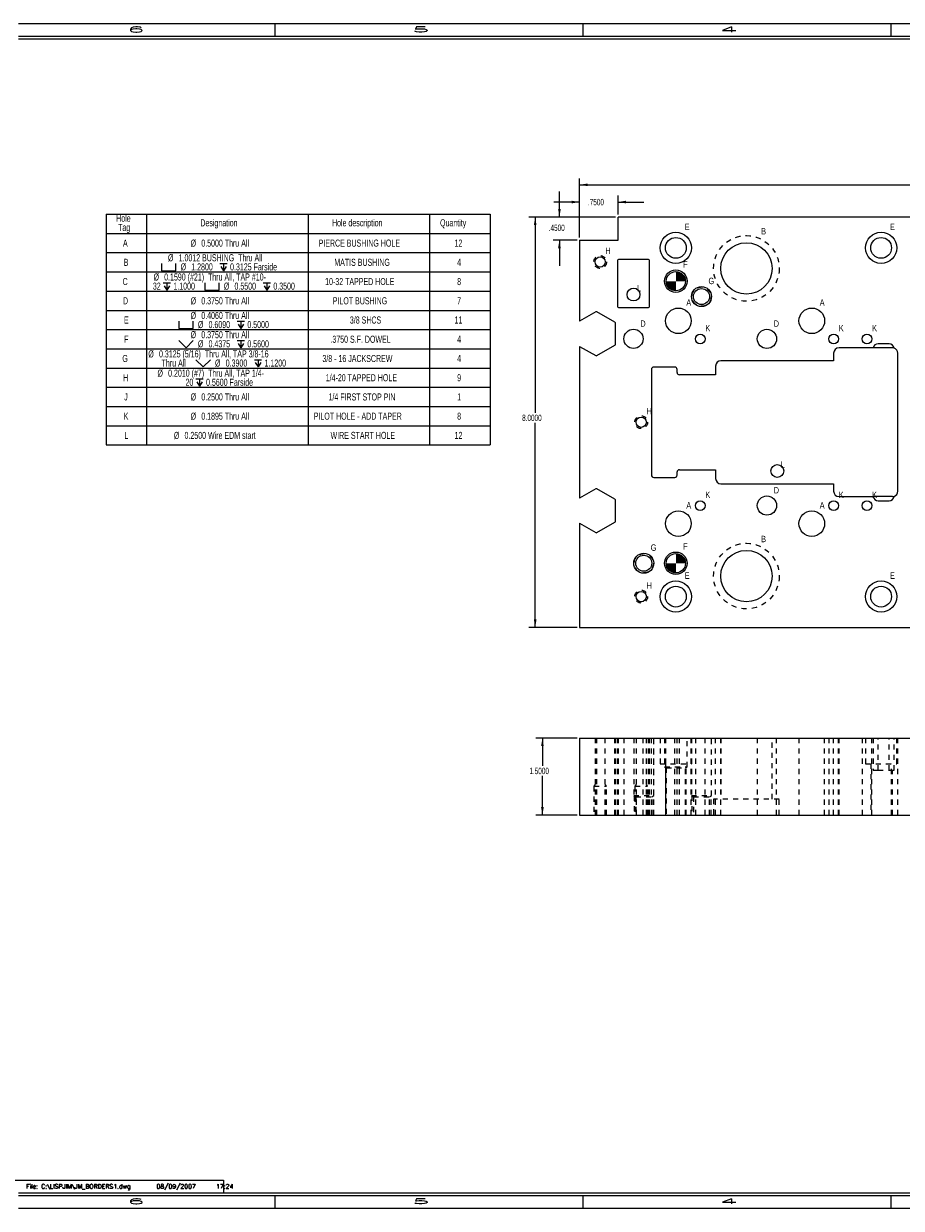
# Model space of a CAD drawing. Header units: inches. Extents: x 1802 to 2468, y -208 to -72.
# Tile 270 of 595: x 2032 to 2049, y -158 to -135. Entities that reach past the tile are written whole.
import ezdxf

# ---------------------------------------------------------------- set-up
doc = ezdxf.new("R2010")
doc.units = ezdxf.units.IN
doc.header["$LTSCALE"] = 0.5
doc.header["$MEASUREMENT"] = 0
doc.linetypes.add('HIDDEN', pattern=[0.225, 0.15, -0.075])
for name, color, linetype in [('SID-M-D', 42, 'Continuous'), ('SID-M-F', 202, 'Continuous'), ('SID-M-H', 4, 'HIDDEN'), ('SID-M-M', 233, 'Continuous'), ('SID-M-S', 105, 'Continuous')]:
    doc.layers.add(name, color=color, linetype=linetype)
doc.styles.add('DM_AUTO_PLOT_UPDATE', font='ROMANS.SHX')
doc.styles.add('R', font='ROMAND.SHX')
doc.styles.add('SLDTEXTSTYLE0', font='TXT', dxfattribs={"width": 0.595745})

# ---------------------------------------------------------------- blocks, each defined once
blk = doc.blocks.new('*U9')
at = {"layer": 'SID-M-S'}
for p, q in [((0, 22.55), (-34, 22.55)), ((-29, 22.55), (-29, 22.3)), ((-23, 22.55), (-23, 22.3)), ((-17, 22.55), (-17, 22.3)), ((0, 22.3), (-34, 22.3)), ((0, 22.25), (-34, 22.25)), ((-34.25, 0), (-30, 0)), ((-30, 0), (-30, -0.25)), ((-34, -0.25), (0, -0.25)), ((-34, -0.3), (0, -0.3)), ((-29, -0.3), (-29, -0.55)), ((-23, -0.3), (-23, -0.55)), ((-17, -0.3), (-17, -0.55)), ((-34, -0.55), (0, -0.55))]:
    blk.add_line(p, q, dxfattribs=at)
at = {"layer": 'SID-M-D', "style": 'R', "width": 4}
for s, p in [('6', (-31.882, 22.386)), ('5', (-26.327, 22.386)), ('4', (-20.327, 22.386)), ('6', (-31.882, -0.464)), ('5', (-26.327, -0.464)), ('4', (-20.327, -0.464))]:
    blk.add_text(s, height=0.1, dxfattribs=at).set_placement(p)
blk = doc.blocks.new('SW_SYMBOL_HOLE_SPOT')
at = {"layer": 'SID-M-D', "color": 0}
for p, q in [((0, 34.4), (0, 3)), ((0, 3), (63, 3)), ((63, 3), (63, 34.4))]:
    blk.add_line(p, q, dxfattribs=at)
blk = doc.blocks.new('SW_SYMBOL_HOLE_DEPTH')
at = {"layer": 'SID-M-D', "color": 0}
for p, q in [((0, 34.4), (31.5, 34.4)), ((3.9, 21.9), (15.7, 3)), ((15.7, 34.4), (15.7, 3)), ((27.6, 21.9), (15.7, 3))]:
    blk.add_line(p, q, dxfattribs=at)
blk = doc.blocks.new('SW_SYMBOL_HOLE_SINK')
at = {"layer": 'SID-M-D', "color": 0}
for p, q in [((0, 34.4), (31.5, 3)), ((31.5, 3), (63, 34.4))]:
    blk.add_line(p, q, dxfattribs=at)

msp = doc.modelspace()

# ---------------------------------------------------------------- hatches: boundary and pattern name
at = {"layer": 'SID-M-F'}
h = msp.add_hatch(color=256, dxfattribs=at)
edge = h.paths.add_edge_path(flags=0)
edge.add_arc((2044.76014, -139.56856), 0.1875, 0, 90)
edge.add_line((2044.76014, -139.38106), (2044.76014, -139.56856))
edge.add_line((2044.76014, -139.56856), (2044.94764, -139.56856))
h = msp.add_hatch(color=256, dxfattribs=at)
edge = h.paths.add_edge_path(flags=0)
edge.add_arc((2044.76014, -139.56856), 0.1875, 180, 270)
edge.add_line((2044.76014, -139.75606), (2044.76014, -139.56856))
edge.add_line((2044.76014, -139.56856), (2044.57264, -139.56856))
h = msp.add_hatch(color=256, dxfattribs=at)
edge = h.paths.add_edge_path(flags=0)
edge.add_arc((2044.76014, -145.06856), 0.1875, 0, 90)
edge.add_line((2044.76014, -144.88106), (2044.76014, -145.06856))
edge.add_line((2044.76014, -145.06856), (2044.94764, -145.06856))
h = msp.add_hatch(color=256, dxfattribs=at)
edge = h.paths.add_edge_path(flags=0)
edge.add_arc((2044.76014, -145.06856), 0.1875, 180, 270)
edge.add_line((2044.76014, -145.25606), (2044.76014, -145.06856))
edge.add_line((2044.76014, -145.06856), (2044.57264, -145.06856))

# ---------------------------------------------------------------- linework, layer by layer
at = {"layer": 'SID-M-D'}
for p, q in [((2042.88514, -138.71856), (2042.88514, -137.56364)), ((2042.49144, -138.31856), (2042.49144, -137.81856)), ((2042.88514, -137.68864), (2050.40375, -137.68864)), ((2042.88514, -138.71856), (2042.88514, -137.89999)), ((2043.63514, -138.26856), (2043.63514, -137.89999)), ((2042.88514, -138.02499), (2042.38514, -138.02499)), ((2043.63514, -138.02499), (2044.13514, -138.02499)), ((2043.58514, -138.31856), (2041.894, -138.31856)), ((2042.019, -138.31856), (2042.019, -142.1331)), ((2043.58514, -138.31856), (2042.36644, -138.31856)), ((2042.83514, -138.76856), (2042.36644, -138.76856)), ((2042.49144, -138.76856), (2042.49144, -139.26856)), ((2042.019, -146.31856), (2042.019, -142.33154)), ((2042.83514, -146.31856), (2041.894, -146.31856)), ((2042.83514, -148.47817), (2042.03462, -148.47817)), ((2042.15962, -148.47817), (2042.15962, -149.01828)), ((2042.15962, -149.97817), (2042.15962, -149.21671)), ((2042.83514, -149.97817), (2042.03462, -149.97817))]:
    msp.add_line(p, q, dxfattribs=at)
at = {"layer": 'SID-M-D', "color": 0}
for p, q in [((2033.65936, -138.26181), (2033.65936, -138.63681)), ((2033.65936, -138.26181), (2034.44677, -138.26181)), ((2034.44677, -138.26181), (2034.44677, -138.63681)), ((2034.44677, -138.26181), (2037.59637, -138.26181)), ((2037.59637, -138.26181), (2037.59637, -138.63681)), ((2037.59637, -138.26181), (2039.95858, -138.26181)), ((2039.95858, -138.26181), (2039.95858, -138.63681)), ((2039.95858, -138.26181), (2041.13968, -138.26181)), ((2041.13968, -138.26181), (2041.13968, -138.63681)), ((2033.65936, -138.63681), (2034.44677, -138.63681)), ((2033.65936, -138.63681), (2033.65936, -139.01181)), ((2034.44677, -138.63681), (2037.59637, -138.63681)), ((2034.44677, -138.63681), (2034.44677, -139.01181)), ((2037.59637, -138.63681), (2039.95858, -138.63681)), ((2037.59637, -138.63681), (2037.59637, -139.01181)), ((2039.95858, -138.63681), (2041.13968, -138.63681)), ((2039.95858, -138.63681), (2039.95858, -139.01181)), ((2041.13968, -138.63681), (2041.13968, -139.01181)), ((2033.65936, -139.01181), (2033.65936, -139.38681)), ((2033.65936, -139.01181), (2034.44677, -139.01181)), ((2034.44677, -139.01181), (2034.44677, -139.38681)), ((2034.44677, -139.01181), (2037.59637, -139.01181)), ((2037.59637, -139.01181), (2037.59637, -139.38681)), ((2037.59637, -139.01181), (2039.95858, -139.01181)), ((2039.95858, -139.01181), (2039.95858, -139.38681)), ((2039.95858, -139.01181), (2041.13968, -139.01181)), ((2041.13968, -139.01181), (2041.13968, -139.38681)), ((2033.65936, -139.38681), (2033.65936, -139.76181)), ((2033.65936, -139.38681), (2034.44677, -139.38681)), ((2034.44677, -139.38681), (2034.44677, -139.76181)), ((2034.44677, -139.38681), (2037.59637, -139.38681)), ((2037.59637, -139.38681), (2037.59637, -139.76181)), ((2037.59637, -139.38681), (2039.95858, -139.38681)), ((2039.95858, -139.38681), (2039.95858, -139.76181)), ((2039.95858, -139.38681), (2041.13968, -139.38681)), ((2041.13968, -139.38681), (2041.13968, -139.76181)), ((2033.65936, -139.76181), (2033.65936, -140.13681)), ((2033.65936, -139.76181), (2034.44677, -139.76181)), ((2034.44677, -139.76181), (2034.44677, -140.13681)), ((2034.44677, -139.76181), (2037.59637, -139.76181)), ((2037.59637, -139.76181), (2037.59637, -140.13681)), ((2037.59637, -139.76181), (2039.95858, -139.76181)), ((2039.95858, -139.76181), (2039.95858, -140.13681)), ((2039.95858, -139.76181), (2041.13968, -139.76181)), ((2041.13968, -139.76181), (2041.13968, -140.13681)), ((2033.65936, -140.13681), (2033.65936, -140.51181)), ((2033.65936, -140.13681), (2034.44677, -140.13681)), ((2034.44677, -140.13681), (2034.44677, -140.51181)), ((2034.44677, -140.13681), (2037.59637, -140.13681)), ((2037.59637, -140.13681), (2037.59637, -140.51181)), ((2037.59637, -140.13681), (2039.95858, -140.13681)), ((2039.95858, -140.13681), (2039.95858, -140.51181)), ((2039.95858, -140.13681), (2041.13968, -140.13681)), ((2041.13968, -140.13681), (2041.13968, -140.51181)), ((2033.65936, -140.51181), (2033.65936, -140.88681)), ((2033.65936, -140.51181), (2034.44677, -140.51181)), ((2034.44677, -140.51181), (2034.44677, -140.88681)), ((2034.44677, -140.51181), (2037.59637, -140.51181)), ((2037.59637, -140.51181), (2037.59637, -140.88681)), ((2037.59637, -140.51181), (2039.95858, -140.51181)), ((2039.95858, -140.51181), (2039.95858, -140.88681)), ((2039.95858, -140.51181), (2041.13968, -140.51181)), ((2041.13968, -140.51181), (2041.13968, -140.88681)), ((2033.65936, -140.88681), (2033.65936, -141.26181)), ((2033.65936, -140.88681), (2034.44677, -140.88681)), ((2034.44677, -140.88681), (2034.44677, -141.26181)), ((2034.44677, -140.88681), (2037.59637, -140.88681)), ((2037.59637, -140.88681), (2037.59637, -141.26181)), ((2037.59637, -140.88681), (2039.95858, -140.88681)), ((2039.95858, -140.88681), (2039.95858, -141.26181)), ((2039.95858, -140.88681), (2041.13968, -140.88681)), ((2041.13968, -140.88681), (2041.13968, -141.26181)), ((2033.65936, -141.26181), (2033.65936, -141.63681)), ((2033.65936, -141.26181), (2034.44677, -141.26181)), ((2034.44677, -141.26181), (2034.44677, -141.63681)), ((2034.44677, -141.26181), (2037.59637, -141.26181)), ((2037.59637, -141.26181), (2037.59637, -141.63681)), ((2037.59637, -141.26181), (2039.95858, -141.26181)), ((2039.95858, -141.26181), (2039.95858, -141.63681)), ((2039.95858, -141.26181), (2041.13968, -141.26181)), ((2041.13968, -141.26181), (2041.13968, -141.63681)), ((2033.65936, -141.63681), (2033.65936, -142.01181)), ((2033.65936, -141.63681), (2034.44677, -141.63681)), ((2034.44677, -141.63681), (2034.44677, -142.01181)), ((2034.44677, -141.63681), (2037.59637, -141.63681)), ((2037.59637, -141.63681), (2037.59637, -142.01181)), ((2037.59637, -141.63681), (2039.95858, -141.63681)), ((2039.95858, -141.63681), (2039.95858, -142.01181)), ((2039.95858, -141.63681), (2041.13968, -141.63681)), ((2041.13968, -141.63681), (2041.13968, -142.01181)), ((2033.65936, -142.01181), (2033.65936, -142.38681)), ((2033.65936, -142.01181), (2034.44677, -142.01181)), ((2034.44677, -142.01181), (2034.44677, -142.38681)), ((2034.44677, -142.01181), (2037.59637, -142.01181)), ((2037.59637, -142.01181), (2037.59637, -142.38681)), ((2037.59637, -142.01181), (2039.95858, -142.01181)), ((2039.95858, -142.01181), (2039.95858, -142.38681)), ((2039.95858, -142.01181), (2041.13968, -142.01181)), ((2041.13968, -142.01181), (2041.13968, -142.38681)), ((2033.65936, -142.38681), (2033.65936, -142.76181)), ((2033.65936, -142.38681), (2034.44677, -142.38681)), ((2034.44677, -142.38681), (2034.44677, -142.76181)), ((2034.44677, -142.38681), (2037.59637, -142.38681)), ((2037.59637, -142.38681), (2037.59637, -142.76181)), ((2037.59637, -142.38681), (2039.95858, -142.38681)), ((2039.95858, -142.38681), (2039.95858, -142.76181)), ((2039.95858, -142.38681), (2041.13968, -142.38681)), ((2041.13968, -142.38681), (2041.13968, -142.76181)), ((2033.65936, -142.76181), (2034.44677, -142.76181)), ((2034.44677, -142.76181), (2037.59637, -142.76181)), ((2037.59637, -142.76181), (2039.95858, -142.76181)), ((2039.95858, -142.76181), (2041.13968, -142.76181))]:
    msp.add_line(p, q, dxfattribs=at)
at = {"layer": 'SID-M-D', "color": 0, "linetype": 'Continuous', "lineweight": 18}
for centre in [(2044.76014, -139.56856), (2044.76014, -145.06856)]:
    msp.add_circle(centre, 0.1875, dxfattribs=at)
at = {"layer": 'SID-M-D'}
for points in [[(2042.88514, -137.68864), (2043.04114, -137.71464), (2043.04114, -137.66264)], [(2042.88514, -138.02499), (2042.72914, -137.99899), (2042.72914, -138.05099)], [(2043.63514, -138.02499), (2043.79114, -138.05099), (2043.79114, -137.99899)], [(2042.019, -138.31856), (2041.993, -138.47456), (2042.045, -138.47456)], [(2042.49144, -138.31856), (2042.51744, -138.16256), (2042.46544, -138.16256)], [(2042.49144, -138.76856), (2042.46544, -138.92456), (2042.51744, -138.92456)], [(2042.019, -146.31856), (2042.045, -146.16256), (2041.993, -146.16256)], [(2042.15962, -148.47817), (2042.13362, -148.63417), (2042.18562, -148.63417)], [(2042.15962, -149.97817), (2042.18562, -149.82217), (2042.13362, -149.82217)]]:
    msp.add_solid(points, dxfattribs=at)
at = {"layer": 'SID-M-H'}
for p, q in [((2043.18464, -148.47817), (2043.18464, -149.97817)), ((2043.19764, -149.97817), (2043.19764, -148.47817)), ((2043.19764, -149.97817), (2043.19764, -148.47817)), ((2043.19764, -149.97817), (2043.19764, -148.47817)), ((2043.19764, -149.97817), (2043.19764, -148.47817)), ((2043.22264, -149.97817), (2043.22264, -148.47817)), ((2043.22264, -149.97817), (2043.22264, -148.47817)), ((2043.22264, -149.97817), (2043.22264, -148.47817)), ((2043.22264, -149.97817), (2043.22264, -148.47817)), ((2043.38564, -149.97817), (2043.38564, -148.47817)), ((2043.57264, -149.97817), (2043.57264, -148.47817)), ((2043.57264, -149.97817), (2043.57264, -148.47817)), ((2043.57264, -149.97817), (2043.57264, -148.47817)), ((2043.57264, -149.97817), (2043.57264, -148.47817)), ((2043.58514, -149.97817), (2043.58514, -148.47817)), ((2043.62264, -149.97817), (2043.62264, -148.47817)), ((2043.63514, -149.97817), (2043.63514, -148.47817)), ((2043.64264, -149.97817), (2043.64264, -148.47817)), ((2043.64264, -149.97817), (2043.64264, -148.47817)), ((2043.74764, -148.47817), (2043.74764, -149.97817)), ((2043.94014, -148.47817), (2043.94014, -149.59817)), ((2043.98464, -148.47817), (2043.98464, -149.97817)), ((2044.12264, -149.97817), (2044.12264, -148.47817)), ((2044.18564, -149.97817), (2044.18564, -148.47817)), ((2044.22764, -149.97817), (2044.22764, -148.47817)), ((2044.22764, -149.97817), (2044.22764, -148.47817)), ((2044.24764, -149.97817), (2044.24764, -148.47817)), ((2044.28514, -149.97817), (2044.28514, -148.47817)), ((2044.32962, -149.97817), (2044.32962, -148.47817)), ((2044.32962, -149.97817), (2044.32962, -148.47817)), ((2044.33014, -149.59817), (2044.33014, -148.47817)), ((2044.45564, -148.47817), (2044.45564, -148.97817)), ((2044.54139, -148.47817), (2044.54139, -149.03817)), ((2044.56014, -148.47817), (2044.56014, -149.97817)), ((2044.74067, -149.97817), (2044.74067, -148.47817)), ((2044.74067, -149.97817), (2044.74067, -148.47817)), ((2044.78514, -149.97817), (2044.78514, -148.47817)), ((2044.82962, -149.97817), (2044.82962, -148.47817)), ((2044.82962, -149.97817), (2044.82962, -148.47817)), ((2044.97889, -149.03817), (2044.97889, -148.47817)), ((2045.06014, -149.97817), (2045.06014, -148.47817)), ((2045.06464, -148.97817), (2045.06464, -148.47817)), ((2045.06514, -148.47817), (2045.06514, -149.59817)), ((2045.14039, -148.47817), (2045.14039, -149.97817)), ((2045.32989, -149.97817), (2045.32989, -148.47817)), ((2045.45514, -149.59817), (2045.45514, -148.47817)), ((2045.53514, -149.97817), (2045.53514, -148.47817)), ((2045.63454, -148.47817), (2045.63454, -149.66567)), ((2045.64014, -149.97817), (2045.64014, -148.47817)), ((2045.64014, -149.97817), (2045.64014, -148.47817)), ((2046.34764, -148.47817), (2046.34764, -149.97817)), ((2046.63574, -149.66567), (2046.63574, -148.47817)), ((2046.72264, -149.97817), (2046.72264, -148.47817)), ((2047.16014, -148.47817), (2047.16014, -149.97817)), ((2047.66014, -149.97817), (2047.66014, -148.47817)), ((2047.74039, -148.47817), (2047.74039, -149.97817)), ((2047.83514, -149.97817), (2047.83514, -148.47817)), ((2047.92989, -149.97817), (2047.92989, -148.47817)), ((2047.94014, -149.97817), (2047.94014, -148.47817)), ((2047.94014, -149.97817), (2047.94014, -148.47817)), ((2048.39039, -148.47817), (2048.39039, -149.97817)), ((2048.45564, -148.47817), (2048.45564, -148.97817)), ((2048.57989, -149.97817), (2048.57989, -148.47817)), ((2048.60895, -148.47817), (2048.60895, -149.10317)), ((2048.70198, -149.10317), (2048.70198, -148.47817)), ((2048.70198, -149.10317), (2048.70198, -148.47817)), ((2048.91831, -149.10317), (2048.91831, -148.47817)), ((2048.91831, -149.10317), (2048.91831, -148.47817)), ((2049.01192, -149.10317), (2049.01192, -148.47817)), ((2049.06464, -148.97817), (2049.06464, -148.47817)), ((2049.08514, -149.97817), (2049.08514, -148.47817)), ((2044.45564, -148.97817), (2045.06464, -148.97817)), ((2044.55714, -148.97817), (2044.55714, -149.97817)), ((2044.96314, -149.97817), (2044.96314, -148.97817)), ((2048.45564, -148.97817), (2049.06464, -148.97817)), ((2048.55714, -148.97817), (2048.55714, -149.97817)), ((2048.96314, -149.97817), (2048.96314, -148.97817)), ((2044.54139, -149.03817), (2044.97889, -149.03817)), ((2044.54139, -149.03817), (2044.57264, -149.05622)), ((2044.57264, -149.05622), (2044.94764, -149.05622)), ((2044.57264, -149.05622), (2044.57264, -149.97817)), ((2044.94764, -149.05622), (2044.97889, -149.03817)), ((2044.94764, -149.97817), (2044.94764, -149.05622)), ((2048.60895, -149.10317), (2048.70198, -149.10317)), ((2048.70198, -149.10317), (2048.91831, -149.10317)), ((2048.91831, -149.10317), (2049.01192, -149.10317)), ((2048.98014, -149.97817), (2048.98014, -149.10317)), ((2048.98014, -149.97817), (2048.98014, -149.10317)), ((2043.18464, -149.38142), (2043.16014, -149.41817)), ((2043.16014, -149.41817), (2043.16014, -149.97817)), ((2043.16014, -149.41817), (2043.16768, -149.41817)), ((2043.41014, -149.41817), (2043.38564, -149.38142)), ((2043.41014, -149.97817), (2043.41014, -149.41817)), ((2043.98464, -149.38142), (2043.96014, -149.41817)), ((2043.96014, -149.41817), (2043.96014, -149.97817)), ((2043.96014, -149.41817), (2043.96768, -149.41817)), ((2044.21014, -149.41817), (2044.18564, -149.38142)), ((2044.21014, -149.97817), (2044.21014, -149.41817)), ((2043.94014, -149.59817), (2044.33014, -149.59817)), ((2043.94014, -149.59817), (2043.97889, -149.62055)), ((2043.94764, -149.6025), (2043.94764, -149.97817)), ((2043.97889, -149.62055), (2044.29139, -149.62055)), ((2043.97889, -149.62055), (2043.97889, -149.97817)), ((2044.29139, -149.62055), (2044.33014, -149.59817)), ((2044.29139, -149.97817), (2044.29139, -149.62055)), ((2044.32264, -149.97817), (2044.32264, -149.6025)), ((2045.06514, -149.59817), (2045.45514, -149.59817)), ((2045.06514, -149.59817), (2045.10389, -149.62055)), ((2045.07264, -149.6025), (2045.07264, -149.97817)), ((2045.10389, -149.62055), (2045.41639, -149.62055)), ((2045.10389, -149.62055), (2045.10389, -149.97817)), ((2045.41639, -149.62055), (2045.45514, -149.59817)), ((2045.41639, -149.97817), (2045.41639, -149.62055)), ((2045.44764, -149.97817), (2045.44764, -149.6025)), ((2046.77514, -149.66567), (2045.49514, -149.66567)), ((2045.49514, -149.66567), (2045.49514, -149.97817)), ((2046.77514, -149.97817), (2046.77514, -149.66567))]:
    msp.add_line(p, q, dxfattribs=at)
for centre, radius in [((2046.13514, -139.31856), 0.64), ((2043.28514, -139.19356), 0.125), ((2045.26014, -139.86856), 0.1875), ((2044.08514, -142.31856), 0.125), ((2046.13514, -145.31856), 0.64), ((2044.13514, -145.06856), 0.1875), ((2044.08514, -145.71856), 0.125)]:
    msp.add_circle(centre, radius, dxfattribs=at)
for points, knots in [([(2043.16768, -149.41817), (2043.18939, -149.41817), (2043.22264, -149.41817), (2043.26344, -149.41817), (2043.30685, -149.41817), (2043.34764, -149.41817), (2043.3809, -149.41817), (2043.40261, -149.41817), (2043.41014, -149.41817), (2043.40866, -149.41817), (2043.41014, -149.41817)], [0, 0, 0, 0, 0.1250026, 0.25000223, 0.37500186, 0.50000149, 0.62500112, 0.75000074, 0.87500037, 1, 1, 1, 1]), ([(2043.96768, -149.41817), (2043.98939, -149.41817), (2044.02264, -149.41817), (2044.06344, -149.41817), (2044.10685, -149.41817), (2044.14764, -149.41817), (2044.1809, -149.41817), (2044.20261, -149.41817), (2044.21014, -149.41817), (2044.20866, -149.41817), (2044.21014, -149.41817)], [0, 0, 0, 0, 0.12500565, 0.25000484, 0.37500403, 0.50000323, 0.62500242, 0.75000161, 0.87500081, 1, 1, 1, 1])]:
    msp.add_open_spline(points, degree=3, knots=knots, dxfattribs=at)
at = {"layer": 'SID-M-M'}
for centre in [(2043.93514, -139.82856), (2046.73764, -143.26856)]:
    msp.add_circle(centre, 0.125, dxfattribs=at)
at = {"layer": 'SID-M-S'}
for p, q in [((2043.63514, -138.76856), (2043.63514, -138.31856)), ((2058.13514, -138.31856), (2043.63514, -138.31856)), ((2042.88514, -138.76856), (2042.88514, -140.34819)), ((2042.88514, -138.76856), (2043.63514, -138.76856)), ((2043.62264, -139.16256), (2043.62264, -140.05856)), ((2044.22764, -139.14256), (2043.64264, -139.14256)), ((2044.24764, -140.05856), (2044.24764, -139.16256)), ((2043.19764, -140.16776), (2042.88514, -140.34819)), ((2043.57264, -140.36984), (2043.22264, -140.16776)), ((2043.64264, -140.07856), (2044.22764, -140.07856)), ((2043.58514, -140.79563), (2043.58514, -140.39149)), ((2042.88514, -140.83893), (2042.88514, -143.79819)), ((2042.88514, -140.83893), (2043.19764, -141.01936)), ((2043.22264, -141.01936), (2043.57264, -140.81728)), ((2048.60895, -140.86856), (2047.94014, -140.86856)), ((2048.98014, -140.86856), (2048.60895, -140.86856)), ((2048.91831, -140.78807), (2048.70198, -140.78807)), ((2047.83514, -141.11856), (2045.64014, -141.11856)), ((2047.83514, -140.97356), (2047.83514, -141.11856)), ((2049.08514, -143.66356), (2049.08514, -140.97356)), ((2044.28514, -141.28803), (2044.28514, -143.34909)), ((2044.74067, -141.24356), (2044.32962, -141.24356)), ((2044.78514, -141.34909), (2044.78514, -141.28803)), ((2045.53514, -141.22356), (2045.53514, -141.39356)), ((2045.53514, -141.39356), (2044.82962, -141.39356)), ((2044.32962, -143.39356), (2044.74067, -143.39356)), ((2044.78514, -143.34909), (2044.78514, -143.28803)), ((2044.82962, -143.24356), (2045.53514, -143.24356)), ((2045.53514, -143.24356), (2045.53514, -143.41356)), ((2043.19764, -143.61776), (2042.88514, -143.79819)), ((2043.57264, -143.81984), (2043.22264, -143.61776)), ((2045.64014, -143.51856), (2047.83514, -143.51856)), ((2047.83514, -143.51856), (2047.83514, -143.66356)), ((2043.58514, -144.24563), (2043.58514, -143.84149)), ((2047.94014, -143.76856), (2048.60895, -143.76856)), ((2048.98014, -143.76856), (2048.60895, -143.76856)), ((2048.70198, -143.84905), (2048.91831, -143.84905)), ((2042.88514, -144.28893), (2042.88514, -146.31856)), ((2042.88514, -144.28893), (2043.19764, -144.46936)), ((2043.22264, -144.46936), (2043.57264, -144.26728)), ((2042.88514, -146.31856), (2057.38514, -146.31856)), ((2042.88514, -148.47817), (2057.38514, -148.47817)), ((2042.88514, -148.47817), (2042.88514, -149.97817)), ((2042.88514, -149.97817), (2057.38514, -149.97817))]:
    msp.add_line(p, q, dxfattribs=at)
for centre, radius in [((2044.76014, -138.91856), 0.3045), ((2044.76014, -138.91856), 0.203), ((2046.13514, -139.31856), 0.5006), ((2048.76014, -138.91856), 0.3045), ((2048.76014, -138.91856), 0.203), ((2043.28514, -139.19356), 0.1005), ((2044.76014, -139.56856), 0.21875), ((2044.76014, -139.56856), 0.1875), ((2045.26014, -139.86856), 0.195), ((2045.26014, -139.86856), 0.15625), ((2044.81014, -140.34106), 0.25), ((2047.41014, -140.34106), 0.25), ((2043.93514, -140.69256), 0.1875), ((2045.23514, -140.69356), 0.09475), ((2046.53514, -140.69356), 0.1875), ((2047.83514, -140.69356), 0.09475), ((2048.48514, -140.69356), 0.09475), ((2044.08514, -142.31856), 0.1005), ((2045.23514, -143.94356), 0.09475), ((2046.53514, -143.94356), 0.1875), ((2047.83514, -143.94356), 0.09475), ((2048.48514, -143.94356), 0.09475), ((2044.81014, -144.29606), 0.25), ((2047.41014, -144.29606), 0.25), ((2046.13514, -145.31856), 0.5006), ((2044.13514, -145.06856), 0.195), ((2044.13514, -145.06856), 0.15625), ((2044.76014, -145.06856), 0.21875), ((2044.76014, -145.06856), 0.1875), ((2044.76014, -145.71856), 0.3045), ((2044.76014, -145.71856), 0.203), ((2048.76014, -145.71856), 0.3045), ((2048.76014, -145.71856), 0.203), ((2044.08514, -145.71856), 0.1005)]:
    msp.add_circle(centre, radius, dxfattribs=at)
for centre, radius, start, end in [((2043.64264, -139.16256), 0.02, 90, 180), ((2044.22764, -139.16256), 0.02, 0, 90), ((2043.21014, -140.18942), 0.025, 60, 120), ((2043.64264, -140.05856), 0.02, 180, 270), ((2044.22764, -140.05856), 0.02, 270, 0), ((2043.56014, -140.39149), 0.025, 0, 60), ((2043.56014, -140.79563), 0.025, 300, 0), ((2047.94014, -140.97356), 0.105, 90, 180), ((2048.70198, -140.88207), 0.094, 90, 171.739235), ((2048.91831, -140.88207), 0.094, 5.238972, 90), ((2048.98014, -140.97356), 0.105, 72.386162, 90), ((2048.98014, -140.97356), 0.105, 0, 72.386162), ((2043.21014, -140.99771), 0.025, 240, 300), ((2045.64014, -141.22356), 0.105, 90, 180), ((2044.32962, -141.28803), 0.04447, 90, 180), ((2044.74067, -141.28803), 0.04447, 0, 90), ((2044.82962, -141.34909), 0.04447, 180, 270), ((2044.32962, -143.34909), 0.04447, 180, 270), ((2044.74067, -143.34909), 0.04447, 270, 0), ((2044.82962, -143.28803), 0.04447, 90, 180), ((2045.64014, -143.41356), 0.105, 180, 270), ((2043.21014, -143.63942), 0.025, 60, 120), ((2047.94014, -143.66356), 0.105, 180, 270), ((2048.98014, -143.66356), 0.105, 287.613838, 0), ((2043.56014, -143.84149), 0.025, 0, 60), ((2048.70198, -143.75505), 0.094, 188.260765, 270), ((2048.91831, -143.75505), 0.094, 270, 354.761028), ((2048.98014, -143.66356), 0.105, 270, 287.613838), ((2043.56014, -144.24563), 0.025, 300, 0), ((2043.21014, -144.44771), 0.025, 240, 300)]:
    msp.add_arc(centre, radius, start, end, dxfattribs=at)

# ---------------------------------------------------------------- block references
at = {"layer": 'SID-M-D'}
msp.add_blockref('*U9', (2065.94756, -157.09685), dxfattribs=at)
at = {"layer": 'SID-M-D', "color": 0, "xscale": 0.004470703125, "yscale": 0.004470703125, "zscale": 0.004470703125}
for name, p in [('SW_SYMBOL_HOLE_SPOT', (2034.73618, -139.3788)), ('SW_SYMBOL_HOLE_DEPTH', (2035.87586, -139.3788)), ('SW_SYMBOL_HOLE_DEPTH', (2034.77124, -139.7538)), ('SW_SYMBOL_HOLE_SPOT', (2035.579, -139.7538)), ('SW_SYMBOL_HOLE_DEPTH', (2036.71868, -139.7538)), ('SW_SYMBOL_HOLE_SPOT', (2035.0733, -140.5038)), ('SW_SYMBOL_HOLE_DEPTH', (2036.21298, -140.5038)), ('SW_SYMBOL_HOLE_SINK', (2035.0733, -140.8788)), ('SW_SYMBOL_HOLE_DEPTH', (2036.21298, -140.8788)), ('SW_SYMBOL_HOLE_SINK', (2035.40755, -141.2538)), ('SW_SYMBOL_HOLE_DEPTH', (2036.54723, -141.2538)), ('SW_SYMBOL_HOLE_DEPTH', (2035.40784, -141.6288))]:
    msp.add_blockref(name, p, dxfattribs=at)

# ---------------------------------------------------------------- texts
at = {"layer": 'SID-M-D', "style": 'SLDTEXTSTYLE0', "width": 0.75}
for s, p in [('E', (2044.93269, -138.57272)), ('B', (2046.42244, -138.65746)), ('E', (2048.93269, -138.57272)), ('H', (2043.38792, -139.03942)), ('F', (2044.90337, -139.3033)), ('G', (2045.39524, -139.62562)), ('L', (2044.00355, -139.76886)), ('A', (2044.96405, -140.04644)), ('A', (2047.56405, -140.04644)), ('D', (2044.06768, -140.45667)), ('K', (2045.33595, -140.54482)), ('D', (2046.66768, -140.45767)), ('K', (2047.93595, -140.54482)), ('K', (2048.58595, -140.54482)), ('H', (2044.18792, -142.16442)), ('L', (2046.80605, -143.20886)), ('K', (2045.33595, -143.79482)), ('D', (2046.66768, -143.70767)), ('K', (2047.93595, -143.79482)), ('K', (2048.58595, -143.79482)), ('A', (2044.96405, -144.00144)), ('A', (2047.56405, -144.00144)), ('B', (2046.42244, -144.65746)), ('G', (2044.27024, -144.82562)), ('F', (2044.90337, -144.8033)), ('E', (2044.93269, -145.37272)), ('E', (2048.93269, -145.37272)), ('H', (2044.18792, -145.56442))]:
    msp.add_text(s, height=0.125, dxfattribs=at).set_placement(p)
at = {"layer": 'SID-M-D', "char_height": 0.125, "attachment_point": 1, "style": 'SLDTEXTSTYLE0'}
for s, insert in [('.7500', (2043.04682, -137.96308)), ('.4500', (2042.28363, -138.46399)), ('8.0000', (2041.76501, -142.1704)), ('1.5000', (2041.90563, -149.05558))]:
    msp.add_mtext(s, dxfattribs=dict(at, insert=insert))
at = {"layer": 'SID-M-D', "color": 0, "attachment_point": 1, "style": 'SLDTEXTSTYLE0'}
for s, insert, char_height in [('Hole', (2033.85202, -138.27168), 0.137795), ('Designation', (2035.49326, -138.36077), 0.1377953), ('Hole description', (2038.05883, -138.36077), 0.1377953), ('Quantity', (2040.16464, -138.36077), 0.137795), ('Tag', (2033.88934, -138.44986), 0.137795), ('A', (2033.98512, -138.75619), 0.1378), ('%%c', (2035.30342, -138.75619), 0.137795), ('0.5000 Thru All', (2035.51123, -138.75619), 0.1377953), ('PIERCE BUSHING HOLE', (2037.79798, -138.75619), 0.1377953), ('12', (2040.44731, -138.75619), 0.137795), ('%%c', (2034.86229, -139.0421), 0.137795), ('1.0012 BUSHING  Thru All', (2035.0701, -139.0421), 0.1377953), ('B', (2034.00034, -139.13119), 0.1378), ('%%c', (2035.10806, -139.22028), 0.137795), ('1.2800', (2035.31587, -139.22028), 0.137795), ('0.3125 Farside', (2036.07273, -139.22028), 0.1377953), ('MATIS BUSHING', (2038.10381, -139.13119), 0.1377953), ('4', (2040.49822, -139.13119), 0.1378), ('C', (2033.97843, -139.50619), 0.1378), ('%%c', (2034.58057, -139.4171), 0.137795), ('0.1590 (#21)  Thru All, TAP #10-', (2034.78838, -139.4171), 0.1377953), ('10-32 TAPPED HOLE', (2037.92477, -139.50619), 0.1377953), ('8', (2040.49822, -139.50619), 0.1378), ('32', (2034.5676, -139.59528), 0.137795), ('1.1000', (2034.96811, -139.59528), 0.137795), ('%%c', (2035.95088, -139.59528), 0.137795), ('0.5500', (2036.15869, -139.59528), 0.137795), ('0.3500', (2036.91555, -139.59528), 0.137795), ('D', (2033.98474, -139.88119), 0.1378), ('%%c', (2035.30342, -139.88119), 0.137795), ('0.3750 Thru All', (2035.51123, -139.88119), 0.1377953), ('PILOT BUSHING', (2038.07443, -139.88119), 0.1377953), ('7', (2040.49822, -139.88119), 0.1378), ('%%c', (2035.30342, -140.1671), 0.137795), ('0.4060 Thru All', (2035.51123, -140.1671), 0.1377953), ('E', (2034.00378, -140.25619), 0.1378), ('%%c', (2035.44518, -140.34528), 0.137795), ('0.6090', (2035.65299, -140.34528), 0.137795), ('0.5000', (2036.40985, -140.34528), 0.137795), ('3/8 SHCS', (2038.40734, -140.25619), 0.137795), ('11', (2040.44731, -140.25619), 0.137795), ('F', (2034.00857, -140.63119), 0.1378), ('%%c', (2035.30342, -140.5421), 0.137795), ('0.3750 Thru All', (2035.51123, -140.5421), 0.1377953), ('.3750 S.F. DOWEL', (2038.02831, -140.63119), 0.1377953), ('4', (2040.49822, -140.63119), 0.1378), ('0.3125 (5/16)  Thru All, TAP 3/8-16', (2034.68752, -140.9171), 0.1377953), ('%%c', (2035.44518, -140.72028), 0.137795), ('0.4375', (2035.65299, -140.72028), 0.137795), ('0.5600', (2036.40985, -140.72028), 0.137795), ('G', (2033.97297, -141.00619), 0.1378), ('%%c', (2034.47971, -140.9171), 0.137795), ('Thru All', (2034.73905, -141.09528), 0.137795), ('%%c', (2035.77943, -141.09528), 0.137795), ('0.3900', (2035.98724, -141.09528), 0.137795), ('1.1200', (2036.7441, -141.09528), 0.137795), ('3/8 - 16 JACKSCREW', (2037.87195, -141.00619), 0.1377953), ('4', (2040.49822, -141.00619), 0.1378), ('%%c', (2034.65741, -141.2921), 0.137795), ('0.2010 (#7)  Thru All, TAP 1/4-', (2034.86522, -141.2921), 0.1377953), ('1/4-20 TAPPED HOLE', (2037.93702, -141.38119), 0.1377953), ('H', (2033.99029, -141.38119), 0.1378), ('20', (2035.2042, -141.47028), 0.137795), ('0.5600 Farside', (2035.60471, -141.47028), 0.1377953), ('9', (2040.49822, -141.38119), 0.1378), ('J', (2034.00876, -141.75619), 0.1378), ('%%c', (2035.30342, -141.75619), 0.137795), ('0.2500 Thru All', (2035.51123, -141.75619), 0.1377953), ('1/4 FIRST STOP PIN', (2037.99109, -141.75619), 0.1377953), ('1', (2040.49822, -141.75619), 0.1378), ('K', (2033.99881, -142.13119), 0.1378), ('%%c', (2035.30342, -142.13119), 0.137795), ('0.1895 Thru All', (2035.51123, -142.13119), 0.1377953), ('PILOT HOLE - ADD TAPER', (2037.70334, -142.13119), 0.1377953), ('8', (2040.49822, -142.13119), 0.1378), ('L', (2034.01067, -142.50619), 0.1378), ('%%c', (2034.97702, -142.50619), 0.137795), ('0.2500 Wire EDM start', (2035.18483, -142.50619), 0.1377953), ('WIRE START HOLE', (2038.03051, -142.50619), 0.1377953), ('12', (2040.44731, -142.50619), 0.137795)]:
    msp.add_mtext(s, dxfattribs=dict(at, insert=insert, char_height=char_height))
at = {"layer": 'SID-M-S', "style": 'DM_AUTO_PLOT_UPDATE'}
msp.add_text('File: C:\\LISPJIM\\JM_BORDERS1.dwg     08/09/2007     17:24', height=0.0876843, dxfattribs=at).set_placement((2032.09757, -157.26305))

doc.saveas('drawing.dxf')
